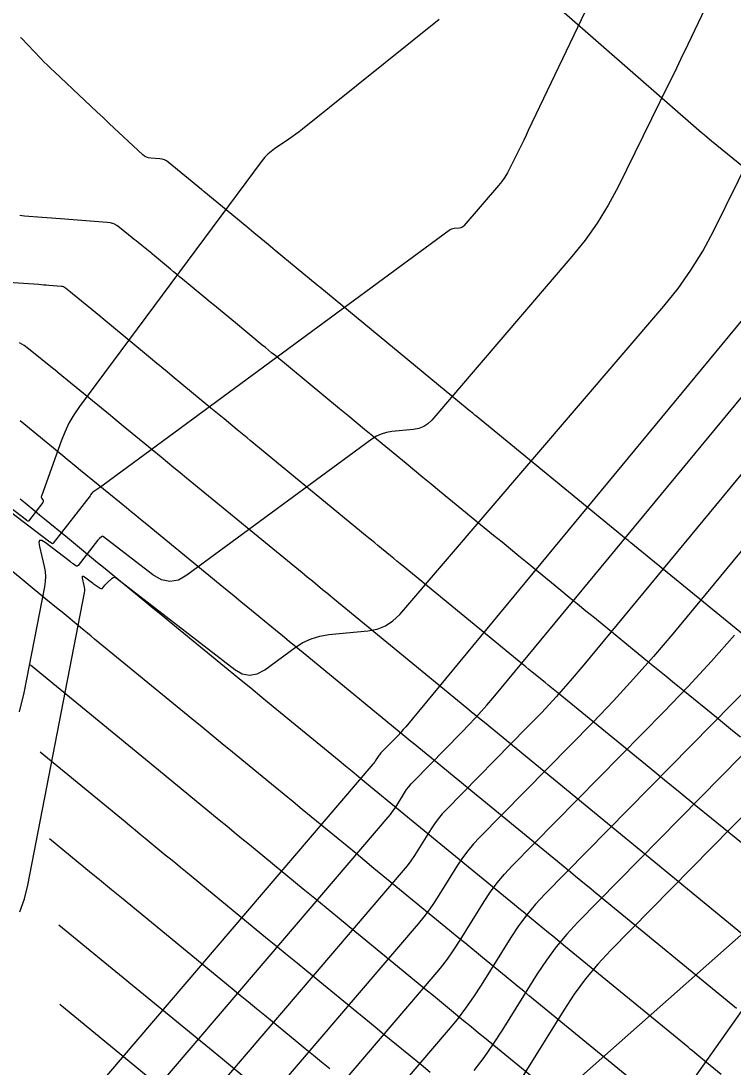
# Model space of a CAD drawing. Extents: x 1005228 to 1008882, y 1883389 to 1885754.
# Drawn here: x 1007773.7 to 1007808.8, y 1884745.4 to 1884797 of the extents above; entities that cross this region are included whole.
import ezdxf

# ---------------------------------------------------------------- set-up
doc = ezdxf.new("R2010")
doc.units = 0
for name, color, linetype in [('ATDIMS', 7, 'Continuous'), ('C-ANNO-NOTE', 7, 'Continuous'), ('S_BRIDGE', 7, 'Continuous'), ('TSOBSTACLE', 7, 'Continuous')]:
    doc.layers.add(name, color=color, linetype=linetype)

msp = doc.modelspace()

# ---------------------------------------------------------------- linework, layer by layer
at = {"layer": 'ATDIMS'}
for points in [[(1007811.061, 1884765.26), (1007803.713, 1884771.26), (1007803.68, 1884771.287), (1007803.646, 1884771.315), (1007803.613, 1884771.342), (1007803.58, 1884771.37), (1007803.412, 1884771.507), (1007803.312, 1884771.589), (1007796.075, 1884777.519), (1007796.04, 1884777.548), (1007796.005, 1884777.576), (1007795.971, 1884777.604), (1007795.936, 1884777.633), (1007795.763, 1884777.775), (1007795.659, 1884777.861), (1007788.4, 1884783.839), (1007788.358, 1884783.874), (1007788.275, 1884783.942), (1007786.199, 1884785.657), (1007785.849, 1884785.946), (1007785.5, 1884786.235), (1007785.151, 1884786.523), (1007784.801, 1884786.812), (1007782.695, 1884788.555), (1007782.644, 1884788.596), (1007782.617, 1884788.617), (1007782.606, 1884788.626), (1007782.573, 1884788.653), (1007780.931, 1884789.996), (1007780.84, 1884790.06), (1007780.742, 1884790.109), (1007780.638, 1884790.141), (1007780.527, 1884790.158), (1007780.073, 1884790.193), (1007779.963, 1884790.21), (1007779.861, 1884790.245), (1007779.766, 1884790.297), (1007779.679, 1884790.366), (1007778.029, 1884791.909), (1007777.726, 1884792.192), (1007777.424, 1884792.475), (1007777.121, 1884792.759), (1007776.819, 1884793.042), (1007775.325, 1884794.443), (1007775.153, 1884794.607), (1007774.982, 1884794.774), (1007774.814, 1884794.942), (1007774.648, 1884795.113), (1007773.699, 1884796.1), (1007773.678, 1884796.122), (1007773.658, 1884796.143)], [(1007808.176, 1884745.071), (1007807.626, 1884745.522), (1007807.443, 1884745.672), (1007806.973, 1884746.057), (1007806.864, 1884746.147), (1007806.755, 1884746.236), (1007806.646, 1884746.325), (1007806.537, 1884746.415), (1007800.499, 1884751.369), (1007800.291, 1884751.541), (1007800.082, 1884751.712), (1007799.873, 1884751.883), (1007799.665, 1884752.055), (1007798.83, 1884752.74), (1007798.621, 1884752.911), (1007798.412, 1884753.082), (1007798.203, 1884753.253), (1007797.995, 1884753.425), (1007793.177, 1884757.378), (1007792.539, 1884757.902), (1007791.9, 1884758.426), (1007790.624, 1884759.473), (1007790.304, 1884759.735), (1007789.985, 1884759.997), (1007789.666, 1884760.259), (1007789.347, 1884760.521), (1007786.104, 1884763.183), (1007785.55, 1884763.638), (1007784.996, 1884764.092), (1007784.443, 1884764.546), (1007783.889, 1884765), (1007781.345, 1884767.087), (1007780.956, 1884767.406), (1007780.566, 1884767.726), (1007780.177, 1884768.045), (1007779.787, 1884768.364), (1007777.748, 1884770.036), (1007777.451, 1884770.279), (1007777.155, 1884770.522), (1007776.266, 1884771.252), (1007775.969, 1884771.495), (1007774.839, 1884772.421), (1007774.599, 1884772.618), (1007774.359, 1884772.815), (1007773.879, 1884773.208), (1007773.639, 1884773.405)], [(1007784.872, 1884744.788), (1007783.604, 1884745.828), (1007782.97, 1884746.349), (1007782.336, 1884746.869), (1007775.551, 1884752.437)]]:
    msp.add_lwpolyline(points, dxfattribs=at)
at = {"layer": 'C-ANNO-NOTE'}
for points in [[(1007807.879, 1884798.631), (1007806.526, 1884795.797), (1007806.186, 1884795.089), (1007805.845, 1884794.383), (1007805.5, 1884793.677), (1007805.154, 1884792.973), (1007803.088, 1884788.789), (1007802.601, 1884787.875), (1007802.059, 1884786.997), (1007801.464, 1884786.154), (1007800.814, 1884785.347), (1007793.916, 1884777.3), (1007793.727, 1884777.117), (1007793.515, 1884776.978), (1007793.28, 1884776.885), (1007793.022, 1884776.836), (1007791.941, 1884776.733), (1007791.677, 1884776.69), (1007791.426, 1884776.614), (1007791.188, 1884776.503), (1007790.963, 1884776.359), (1007781.854, 1884769.657), (1007781.433, 1884769.425), (1007781.014, 1884769.351), (1007780.596, 1884769.435), (1007780.181, 1884769.677), (1007777.749, 1884771.557), (1007777.722, 1884771.573), (1007777.695, 1884771.577), (1007777.669, 1884771.571), (1007777.644, 1884771.554), (1007777.541, 1884771.466), (1007777.516, 1884771.443), (1007777.493, 1884771.419), (1007777.47, 1884771.394), (1007777.448, 1884771.368), (1007776.497, 1884770.147), (1007776.471, 1884770.122), (1007776.443, 1884770.11), (1007776.412, 1884770.113), (1007776.38, 1884770.129), (1007776.247, 1884770.222), (1007776.213, 1884770.245), (1007776.18, 1884770.269), (1007776.148, 1884770.293), (1007776.115, 1884770.317), (1007774.872, 1884771.265), (1007774.703, 1884771.368), (1007774.599, 1884771.372), (1007774.56, 1884771.275), (1007774.586, 1884771.078), (1007774.821, 1884770.09), (1007774.866, 1884769.843), (1007774.885, 1884769.595), (1007774.877, 1884769.346), (1007774.842, 1884769.097), (1007773.827, 1884763.865), (1007773.598, 1884762.927)], [(1007794.271, 1884797.016), (1007787.548, 1884791.627), (1007787.382, 1884791.497), (1007787.213, 1884791.37), (1007787.042, 1884791.246), (1007786.868, 1884791.126), (1007786.167, 1884790.653), (1007785.998, 1884790.528), (1007785.841, 1884790.391), (1007785.697, 1884790.24), (1007785.565, 1884790.077), (1007776.564, 1884777.961), (1007776.288, 1884777.56), (1007776.045, 1884777.142), (1007775.833, 1884776.708), (1007775.653, 1884776.256), (1007774.688, 1884773.552), (1007774.681, 1884773.524), (1007774.681, 1884773.497), (1007774.687, 1884773.47), (1007774.7, 1884773.444), (1007774.766, 1884773.342), (1007774.777, 1884773.316), (1007774.781, 1884773.291), (1007774.775, 1884773.267), (1007774.761, 1884773.243), (1007774.046, 1884772.325), (1007774.039, 1884772.319), (1007774.031, 1884772.316), (1007774.024, 1884772.316), (1007774.015, 1884772.321), (1007773.981, 1884772.345), (1007773.972, 1884772.351), (1007773.963, 1884772.357), (1007773.955, 1884772.363), (1007773.946, 1884772.37), (1007773.11, 1884773.007)], [(1007773.627, 1884753.092), (1007773.849, 1884753.731), (1007774.01, 1884754.393), (1007776.806, 1884768.801), (1007776.818, 1884768.891), (1007776.821, 1884768.981), (1007776.814, 1884769.07), (1007776.798, 1884769.159), (1007776.713, 1884769.516), (1007776.704, 1884769.587), (1007776.718, 1884769.622), (1007776.755, 1884769.621), (1007776.817, 1884769.583), (1007777.2, 1884769.291), (1007777.244, 1884769.258), (1007777.289, 1884769.225), (1007777.334, 1884769.192), (1007777.38, 1884769.16), (1007777.582, 1884769.02), (1007777.617, 1884769.002), (1007777.649, 1884769), (1007777.68, 1884769.012), (1007777.708, 1884769.039), (1007777.815, 1884769.177), (1007777.843, 1884769.21), (1007777.872, 1884769.243), (1007777.903, 1884769.273), (1007777.935, 1884769.303), (1007778.177, 1884769.513), (1007778.229, 1884769.547), (1007778.281, 1884769.56), (1007778.334, 1884769.55), (1007778.388, 1884769.519), (1007784.207, 1884765.02), (1007784.575, 1884764.807), (1007784.943, 1884764.733), (1007785.314, 1884764.798), (1007785.686, 1884765.003), (1007787.178, 1884766.101), (1007787.563, 1884766.346), (1007787.969, 1884766.534), (1007788.397, 1884766.665), (1007788.847, 1884766.738), (1007790.767, 1884766.921), (1007791.22, 1884767.006), (1007791.632, 1884767.17), (1007792.004, 1884767.413), (1007792.334, 1884767.735), (1007805.348, 1884782.915), (1007806.043, 1884783.779), (1007806.681, 1884784.682), (1007807.261, 1884785.623), (1007807.783, 1884786.602), (1007810.249, 1884791.596)], [(1007809.532, 1884782.625), (1007792.636, 1884762.203), (1007792.513, 1884762.059), (1007792.387, 1884761.916), (1007792.259, 1884761.777), (1007792.127, 1884761.64), (1007791.407, 1884760.909), (1007791.369, 1884760.868), (1007791.333, 1884760.825), (1007791.3, 1884760.78), (1007791.269, 1884760.733), (1007791.15, 1884760.542), (1007791.12, 1884760.495), (1007791.087, 1884760.449), (1007791.053, 1884760.405), (1007791.018, 1884760.361), (1007766.405, 1884731.578)], [(1007770.799, 1884733.228), (1007791.759, 1884757.741), (1007791.875, 1884757.882), (1007791.986, 1884758.027), (1007792.091, 1884758.176), (1007792.19, 1884758.329), (1007792.576, 1884758.95), (1007792.676, 1884759.102), (1007792.784, 1884759.248), (1007792.901, 1884759.388), (1007793.025, 1884759.521), (1007795.365, 1884761.898), (1007795.793, 1884762.342), (1007796.211, 1884762.795), (1007796.619, 1884763.257), (1007797.017, 1884763.728), (1007811.177, 1884780.841)], [(1007814.466, 1884777.274), (1007805.78, 1884766.776), (1007804.83, 1884765.653), (1007803.857, 1884764.552), (1007802.861, 1884763.472), (1007801.841, 1884762.413), (1007796.261, 1884756.745), (1007795.964, 1884756.427), (1007795.687, 1884756.094), (1007795.429, 1884755.747), (1007795.189, 1884755.384), (1007794.269, 1884753.903), (1007794.033, 1884753.538), (1007793.783, 1884753.182), (1007793.519, 1884752.836), (1007793.243, 1884752.5), (1007779.585, 1884736.527)], [(1007783.978, 1884738.177), (1007793.985, 1884749.88), (1007794.341, 1884750.313), (1007794.681, 1884750.76), (1007795.004, 1884751.219), (1007795.309, 1884751.69), (1007796.496, 1884753.601), (1007796.805, 1884754.069), (1007797.138, 1884754.517), (1007797.496, 1884754.947), (1007797.878, 1884755.357), (1007805.343, 1884762.939), (1007806.528, 1884764.17), (1007807.687, 1884765.425), (1007808.817, 1884766.705)], [(1007814.182, 1884765.854), (1007801.114, 1884752.582), (1007800.56, 1884751.987), (1007800.041, 1884751.364), (1007799.557, 1884750.713), (1007799.109, 1884750.034), (1007797.388, 1884747.264), (1007796.946, 1884746.58), (1007796.478, 1884745.915), (1007795.986, 1884745.268)], [(1007809.762, 1884764.397), (1007799.496, 1884753.969), (1007799.028, 1884753.467), (1007798.59, 1884752.941), (1007798.181, 1884752.391), (1007797.803, 1884751.817), (1007796.349, 1884749.477), (1007795.975, 1884748.899), (1007795.58, 1884748.337), (1007795.164, 1884747.791), (1007794.726, 1884747.259), (1007788.371, 1884739.827)], [(1007805.333, 1884742.747), (1007812.761, 1884753.26), (1007812.827, 1884753.383), (1007812.854, 1884753.507), (1007812.841, 1884753.634), (1007812.788, 1884753.763), (1007812.378, 1884754.502), (1007812.365, 1884754.521), (1007812.35, 1884754.538), (1007812.331, 1884754.552), (1007812.311, 1884754.564), (1007812.222, 1884754.603), (1007812.201, 1884754.61), (1007812.18, 1884754.61), (1007812.16, 1884754.604), (1007812.142, 1884754.591), (1007800.867, 1884744.611)]]:
    msp.add_lwpolyline(points, dxfattribs=at)
at = {"layer": 'S_BRIDGE'}
for points in [[(1007802.968, 1884800.554), (1007798.67, 1884791.553), (1007798.559, 1884791.321), (1007798.447, 1884791.09), (1007798.334, 1884790.859), (1007798.221, 1884790.628), (1007797.765, 1884789.707), (1007797.645, 1884789.481), (1007797.511, 1884789.263), (1007797.364, 1884789.055), (1007797.203, 1884788.856), (1007795.497, 1884786.866), (1007795.451, 1884786.82), (1007795.398, 1884786.786), (1007795.34, 1884786.763), (1007795.276, 1884786.751), (1007795.009, 1884786.725), (1007794.944, 1884786.715), (1007794.882, 1884786.696), (1007794.823, 1884786.669), (1007794.767, 1884786.633), (1007777.723, 1884774.091), (1007777.671, 1884774.054), (1007777.618, 1884774.016), (1007777.566, 1884773.979), (1007777.512, 1884773.943), (1007777.223, 1884773.748), (1007777.208, 1884773.737), (1007777.195, 1884773.725), (1007777.182, 1884773.712), (1007777.171, 1884773.698), (1007777.11, 1884773.616), (1007777.108, 1884773.613), (1007777.105, 1884773.609), (1007777.104, 1884773.605), (1007777.102, 1884773.601), (1007777.093, 1884773.577), (1007777.094, 1884773.574), (1007775.271, 1884771.236), (1007775.255, 1884771.22), (1007775.237, 1884771.213), (1007775.218, 1884771.215), (1007775.198, 1884771.225), (1007775.114, 1884771.283), (1007775.093, 1884771.298), (1007775.072, 1884771.313), (1007775.051, 1884771.328), (1007775.031, 1884771.343), (1007772.89, 1884772.975)], [(1007812.821, 1884779.057), (1007801.398, 1884765.252), (1007800.725, 1884764.455), (1007800.034, 1884763.673), (1007799.327, 1884762.907), (1007798.603, 1884762.155), (1007794.643, 1884758.133), (1007794.433, 1884757.908), (1007794.236, 1884757.671), (1007794.052, 1884757.424), (1007793.882, 1884757.167), (1007793.23, 1884756.116), (1007793.062, 1884755.857), (1007792.884, 1884755.604), (1007792.697, 1884755.359), (1007792.501, 1884755.121), (1007775.192, 1884734.878)], [(1007818.601, 1884767.312), (1007802.732, 1884751.194), (1007802.092, 1884750.506), (1007801.492, 1884749.787), (1007800.934, 1884749.035), (1007800.416, 1884748.251), (1007798.115, 1884744.547)]]:
    msp.add_lwpolyline(points, dxfattribs=at)
at = {"layer": 'TSOBSTACLE'}
for points in [[(1007800.432, 1884797.369), (1007807.203, 1884791.457), (1007807.243, 1884791.423), (1007807.283, 1884791.388), (1007807.324, 1884791.354), (1007807.365, 1884791.321), (1007807.695, 1884791.052), (1007814.949, 1884785.158)], [(1007809.123, 1884761.68), (1007808.726, 1884762.003), (1007808.33, 1884762.326), (1007807.934, 1884762.649), (1007806.278, 1884764.001), (1007805.87, 1884764.334), (1007805.462, 1884764.667), (1007805.053, 1884765), (1007804.645, 1884765.333), (1007801.922, 1884767.557), (1007801.508, 1884767.895), (1007801.095, 1884768.233), (1007800.681, 1884768.572), (1007800.268, 1884768.911), (1007798.614, 1884770.267), (1007798.201, 1884770.606), (1007797.788, 1884770.945), (1007797.374, 1884771.284), (1007796.961, 1884771.623), (1007794.299, 1884773.804), (1007793.888, 1884774.141), (1007793.476, 1884774.478), (1007793.065, 1884774.816), (1007792.655, 1884775.154), (1007791.012, 1884776.506), (1007790.601, 1884776.844), (1007790.19, 1884777.182), (1007789.78, 1884777.52), (1007789.369, 1884777.858), (1007786.176, 1884780.488), (1007786.023, 1884780.614), (1007785.87, 1884780.74), (1007785.718, 1884780.866), (1007785.565, 1884780.992), (1007784.954, 1884781.496), (1007784.649, 1884781.748), (1007784.344, 1884782.001), (1007783.412, 1884782.77), (1007783.206, 1884782.941), (1007782.999, 1884783.111), (1007782.793, 1884783.281), (1007782.587, 1884783.452), (1007781.642, 1884784.233), (1007781.493, 1884784.357), (1007781.344, 1884784.48), (1007781.195, 1884784.603), (1007781.046, 1884784.726), (1007780.155, 1884785.464), (1007780.149, 1884785.469), (1007780.142, 1884785.476), (1007780.137, 1884785.48), (1007780.12, 1884785.494), (1007780.118, 1884785.496), (1007779.546, 1884785.963), (1007779.449, 1884786.041), (1007779.353, 1884786.12), (1007779.257, 1884786.198), (1007779.161, 1884786.277), (1007778.539, 1884786.785), (1007778.399, 1884786.884), (1007778.249, 1884786.958), (1007778.089, 1884787.008), (1007777.919, 1884787.034), (1007775.619, 1884787.212), (1007775.397, 1884787.229), (1007775.176, 1884787.246), (1007774.954, 1884787.262), (1007774.732, 1884787.279), (1007773.846, 1884787.345), (1007773.631, 1884787.377)], [(1007811.95, 1884754.229), (1007807.693, 1884757.687), (1007806.923, 1884758.313), (1007806.153, 1884758.94), (1007805.384, 1884759.567), (1007804.615, 1884760.194), (1007800.132, 1884763.852), (1007799.973, 1884763.982), (1007799.814, 1884764.112), (1007799.655, 1884764.242), (1007799.496, 1884764.372), (1007798.86, 1884764.891), (1007798.701, 1884765.021), (1007798.542, 1884765.151), (1007798.383, 1884765.281), (1007798.225, 1884765.411), (1007792.508, 1884770.1), (1007792.352, 1884770.228), (1007792.196, 1884770.356), (1007792.04, 1884770.484), (1007791.884, 1884770.612), (1007791.259, 1884771.124), (1007791.103, 1884771.252), (1007790.947, 1884771.38), (1007790.791, 1884771.508), (1007790.635, 1884771.637), (1007784.975, 1884776.294), (1007784.814, 1884776.427), (1007784.652, 1884776.56), (1007784.491, 1884776.693), (1007784.33, 1884776.826), (1007783.684, 1884777.357), (1007783.523, 1884777.49), (1007783.362, 1884777.623), (1007783.201, 1884777.756), (1007783.039, 1884777.889), (1007781.128, 1884779.468), (1007780.876, 1884779.676), (1007780.625, 1884779.883), (1007780.499, 1884779.987), (1007780.373, 1884780.091), (1007780.057, 1884780.353), (1007779.868, 1884780.509), (1007777.665, 1884782.331), (1007777.659, 1884782.336), (1007777.654, 1884782.342), (1007777.637, 1884782.359), (1007777.63, 1884782.365), (1007776.212, 1884783.522), (1007776.126, 1884783.593), (1007776.04, 1884783.663), (1007775.868, 1884783.803), (1007775.823, 1884783.835), (1007775.776, 1884783.858), (1007775.725, 1884783.874), (1007775.671, 1884783.882), (1007775.047, 1884783.931), (1007774.924, 1884783.94), (1007774.802, 1884783.949), (1007774.679, 1884783.959), (1007774.556, 1884783.968), (1007772.807, 1884784.098)], [(1007811.295, 1884750.272), (1007804.033, 1884756.231), (1007803.85, 1884756.382), (1007803.575, 1884756.608), (1007803.483, 1884756.683), (1007796.511, 1884762.404), (1007796.221, 1884762.642), (1007795.858, 1884762.94), (1007795.64, 1884763.119), (1007789.044, 1884768.533), (1007788.918, 1884768.636), (1007788.792, 1884768.74), (1007788.665, 1884768.844), (1007788.539, 1884768.948), (1007788.033, 1884769.363), (1007787.906, 1884769.466), (1007787.78, 1884769.57), (1007787.653, 1884769.674), (1007787.527, 1884769.777), (1007781.838, 1884774.441), (1007781.526, 1884774.697), (1007781.213, 1884774.954), (1007780.901, 1884775.21), (1007780.589, 1884775.466), (1007778.714, 1884777.003), (1007778.323, 1884777.324), (1007778.086, 1884777.518), (1007775.507, 1884779.632), (1007775.504, 1884779.635), (1007775.485, 1884779.654), (1007775.478, 1884779.66), (1007775.471, 1884779.666), (1007775.345, 1884779.768), (1007775.312, 1884779.795), (1007774.058, 1884780.812), (1007773.836, 1884780.971), (1007773.6, 1884781.101)], [(1007773.639, 1884777.285), (1007775.743, 1884775.56), (1007775.962, 1884775.38), (1007776.401, 1884775.02), (1007776.62, 1884774.84), (1007777.49, 1884774.127), (1007777.744, 1884773.919), (1007778.872, 1884772.994), (1007779.102, 1884772.805), (1007779.332, 1884772.616), (1007779.563, 1884772.428), (1007779.793, 1884772.239), (1007783.493, 1884769.206), (1007783.833, 1884768.927), (1007784.173, 1884768.648), (1007784.513, 1884768.369), (1007784.853, 1884768.09), (1007786.214, 1884766.974), (1007786.554, 1884766.695), (1007786.894, 1884766.416), (1007787.234, 1884766.137), (1007787.574, 1884765.858), (1007792.493, 1884761.82), (1007792.689, 1884761.659), (1007792.885, 1884761.498), (1007793.081, 1884761.338), (1007793.277, 1884761.177), (1007794.256, 1884760.373), (1007794.844, 1884759.891), (1007800.739, 1884755.054), (1007800.993, 1884754.845), (1007801.248, 1884754.636), (1007801.757, 1884754.218), (1007801.884, 1884754.114), (1007802.012, 1884754.009), (1007802.139, 1884753.905), (1007802.266, 1884753.8), (1007808.916, 1884748.343)], [(1007804.157, 1884744.486), (1007798.733, 1884748.938), (1007798.442, 1884749.177), (1007798.152, 1884749.415), (1007797.862, 1884749.653), (1007797.572, 1884749.891), (1007796.411, 1884750.843), (1007796.121, 1884751.081), (1007795.831, 1884751.319), (1007795.541, 1884751.557), (1007795.25, 1884751.795), (1007791.51, 1884754.865), (1007791.067, 1884755.228), (1007790.625, 1884755.591), (1007790.182, 1884755.954), (1007789.74, 1884756.317), (1007787.97, 1884757.769), (1007787.528, 1884758.132), (1007787.086, 1884758.496), (1007786.643, 1884758.859), (1007786.201, 1884759.222), (1007784.095, 1884760.95), (1007783.597, 1884761.359), (1007783.099, 1884761.768), (1007782.6, 1884762.177), (1007782.102, 1884762.586), (1007777.307, 1884766.519), (1007777.133, 1884766.661), (1007776.959, 1884766.803), (1007776.786, 1884766.946), (1007776.612, 1884767.088), (1007775.702, 1884767.834), (1007775.504, 1884767.997), (1007774.909, 1884768.484), (1007773.058, 1884770.002)], [(1007801.778, 1884742.558), (1007796.966, 1884746.507), (1007796.594, 1884746.812), (1007796.223, 1884747.117), (1007795.851, 1884747.422), (1007795.479, 1884747.727), (1007793.993, 1884748.947), (1007793.621, 1884749.252), (1007793.249, 1884749.557), (1007792.878, 1884749.861), (1007792.506, 1884750.166), (1007789.843, 1884752.352), (1007789.277, 1884752.816), (1007788.711, 1884753.28), (1007788.146, 1884753.745), (1007787.58, 1884754.209), (1007784.932, 1884756.382), (1007784.559, 1884756.688), (1007784.186, 1884756.994), (1007783.813, 1884757.3), (1007783.44, 1884757.607), (1007781.947, 1884758.832), (1007781.574, 1884759.138), (1007781.201, 1884759.444), (1007780.828, 1884759.75), (1007780.455, 1884760.056), (1007774.148, 1884765.229)], [(1007774.619, 1884760.962), (1007778.808, 1884757.527), (1007779.056, 1884757.323), (1007779.303, 1884757.12), (1007779.551, 1884756.917), (1007779.799, 1884756.713), (1007780.79, 1884755.9), (1007781.038, 1884755.696), (1007781.286, 1884755.493), (1007781.534, 1884755.289), (1007781.782, 1884755.086), (1007785.83, 1884751.764), (1007786.314, 1884751.367), (1007786.798, 1884750.97), (1007787.281, 1884750.573), (1007787.765, 1884750.176), (1007789.762, 1884748.537), (1007790.215, 1884748.166), (1007790.668, 1884747.794), (1007791.121, 1884747.422), (1007791.574, 1884747.05), (1007793.387, 1884745.564), (1007793.84, 1884745.192)], [(1007775.09, 1884756.696), (1007777.161, 1884754.997), (1007777.283, 1884754.896), (1007777.406, 1884754.796), (1007777.528, 1884754.695), (1007777.651, 1884754.595), (1007778.141, 1884754.192), (1007778.386, 1884753.991), (1007778.631, 1884753.79), (1007784.083, 1884749.316), (1007784.484, 1884748.988), (1007784.884, 1884748.659), (1007785.284, 1884748.331), (1007785.685, 1884748.002), (1007787.286, 1884746.688), (1007787.686, 1884746.36), (1007788.087, 1884746.031), (1007788.487, 1884745.703), (1007788.887, 1884745.374)], [(1007780.59, 1884744.421), (1007775.591, 1884748.523)]]:
    msp.add_lwpolyline(points, dxfattribs=at)

doc.saveas('drawing.dxf')
